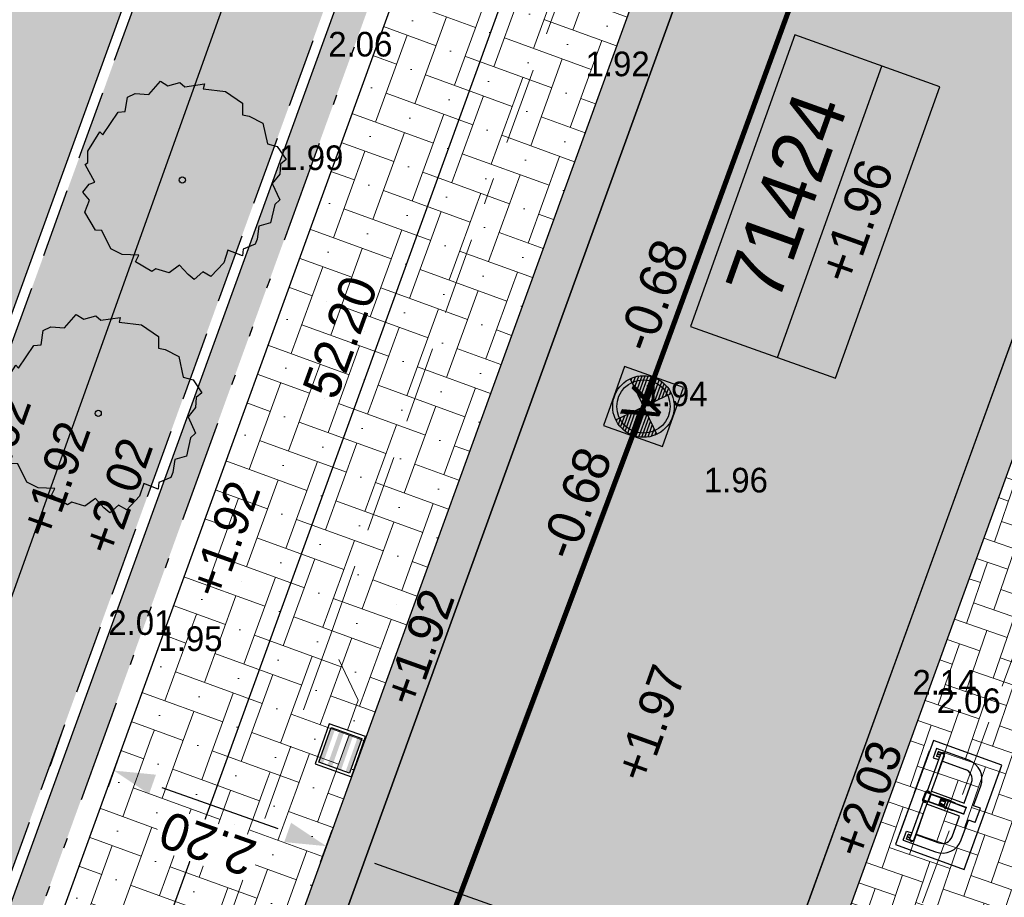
# Model space of a CAD drawing. Header units: metres. Extents: x 134157 to 138734, y 451157 to 455772.
# Tile 361 of 656: x 136502 to 136512, y 453648 to 453656. Entities that reach past the tile are written whole.
import ezdxf
from ezdxf.enums import TextEntityAlignment as Align

# ---------------------------------------------------------------- set-up
doc = ezdxf.new("R2010")
doc.units = ezdxf.units.M
doc.linetypes.add('HIDDEN__G5', pattern=[1.125, 0.75, -0.375])
doc.linetypes.add('TR18X20__G2', pattern=[2.6, 1, -0.4, 0, -0.4, 0, -0.4, 0, -0.4])
doc.layers.add('-DR-alg-hulplijnen kantverharding asflast nieuwe fietsstraat', color=7, linetype='Continuous', true_color=0xff9429, plot=False)
doc.layers.add('-DR-alg-hulplijnen waterbergende groenvakken', color=141, linetype='Continuous', plot=False)
for name, color, linetype in [('-DR-bs-rio-DWA Jutfaseweg', 253, 'Continuous'), ('-DR-bs-rio-inspectieput', 253, 'Continuous'), ('-DR-bs-rio-putnummer @ 0.2', 253, 'Continuous'), ('-DR-bs-rio-txt @ 0.2', 253, 'Continuous'), ('-DR-bs-txt-hoogtemaat', 253, 'Continuous'), ('-DR-nw-gr-solitaire heester', 96, 'Continuous'), ('-DR-nw-inr-parkeerbeugels verplaatsen', 2, 'Continuous'), ('-DR-nw-maatvoering', 3, 'Continuous'), ('-DR-nw-rio-putrand VWA', 2, 'Continuous'), ('-DR-nw-rio-straatkolk parkeervak', 1, 'Continuous'), ('-DR-nw-txt-hoogtemaat', 2, 'Continuous'), ('-DR-nw-vh-band 10x20 ob', 2, 'HIDDEN__G5'), ('-DR-nw-vh-band 18-20x25', 2, 'TR18X20__G2'), ('-DR-nw-vh-kantverharding', 3, 'Continuous')]:
    doc.layers.add(name, color=color, linetype=linetype)
doc.layers.add('-DR-nw-gr-arc-beplanting', color=7, linetype='Continuous', true_color=0xe5f0e7)
doc.layers.add('-DR-nw-gr-arc-gras', color=7, linetype='Continuous', true_color=0xb5d5a4)
for name, color, linetype, lineweight in [('-DR-nw-rio-HWA 125', 170, 'HIDDEN__G5', 13), ('-DR-nw-vh-arc-bss grijs', 252, 'Continuous', 9), ('-DR-nw-vh-arc-tegels 300x300x45', 253, 'Continuous', 9)]:
    doc.layers.add(name, color=color, linetype=linetype, lineweight=lineweight)
for name, color, linetype, lineweight, true_color in [('-DR-nw-vh-arc-asfalt fietsstraat rood', 7, 'Continuous', 9, 0xdfbfc7), ('-DR-nw-vh-arc-sbs df Drainflow', 7, 'Continuous', 9, 0xb9747c), ('-DR-nw-vh-arc-sbs kf bruinrood rabat halfsteens', 7, 'Continuous', 9, 0xb88485)]:
    doc.layers.add(name, color=color, linetype=linetype, lineweight=lineweight, true_color=true_color)
doc.styles.add('CiCom Engineering', font='txt', dxfattribs={"height": 1.8})
doc.styles.add('Drong', font='txt', dxfattribs={"height": 1.8})
doc.dimstyles.new('Drong', dxfattribs={"dimtxt": 1.8, "dimasz": 2.5, "dimexe": 0, "dimexo": 0, "dimgap": 0.9, "dimtad": 1, "dimzin": 0, "dimdsep": 46, "dimtxsty": 'Drong', "dimblk": 'dimblk-wit', "dimcen": 0, "dimse1": 1, "dimse2": 1, "dimclrd": 256, "dimclre": 1, "dimclrt": 7, "dimadec": 0, "dimazin": 0, "dimtfac": 1, "dimtmove": 0, "dimatfit": 3, "dimfxl": 1, "dimtolj": 1, "dimtzin": 0, "dimarcsym": 0})
pattern_1 = [(250, (0, 0), (0.38451382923, 0.17930174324), [0.9, -0.3]), (340, (-0.2052, -0.56382), (0.38451382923, 0.17930174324), [0.9, -0.3]), (250, (0.03835, -0.3332), (0.38451382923, 0.17930174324), [0, -1.2]), (250, (0.0254, -0.80738), (0.38451382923, 0.17930174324), [0, -1.2])]
pattern_2 = [(115.335625, (136419.71802, 453326.2367), (-0.223681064, -0.105903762), [0.06, -0.187485]), (205.335625, (136419.71802, 453326.2367), (0.105903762, -0.223681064), [0.06, -0.187485])]

# ---------------------------------------------------------------- blocks, each defined once
blk = doc.blocks.new('*U628')
at = {"ltscale": 4}
for p, q in [((0, 0), (-0.0035, -0.71)), ((1.08, -0.0053), (0, 0)), ((0.0647, -0.0553), (0.0631, -0.3903)), ((0.0647, -0.0553), (0.1597, -0.0558)), ((0.0857, -0.0984), (0.0858, -0.0804)), ((0.0858, -0.0804), (0.0888, -0.0804)), ((0.0887, -0.0984), (0.0888, -0.0804)), ((0.0888, -0.0804), (0.1328, -0.0806)), ((0.54, -0.0026), (0.11, -0.0005)), ((0.1328, -0.0806), (0.1327, -0.0986)), ((0.1328, -0.0806), (0.1358, -0.0807)), ((0.1357, -0.0987), (0.1358, -0.0807)), ((0.1597, -0.0558), (0.1595, -0.1102)), ((0.54, -0.0026), (0.97, -0.0047)), ((0.9197, -0.0595), (0.9195, -0.1139)), ((1.0147, -0.0599), (0.9197, -0.0595)), ((0.9433, -0.1026), (0.9434, -0.0846)), ((0.9464, -0.0846), (0.9434, -0.0846)), ((0.9464, -0.0846), (0.9463, -0.1026)), ((0.9904, -0.0848), (0.9464, -0.0846)), ((0.9903, -0.1028), (0.9904, -0.0848)), ((0.9934, -0.0848), (0.9904, -0.0848)), ((0.9933, -0.1028), (0.9934, -0.0848)), ((1.0131, -0.3949), (1.0147, -0.0599)), ((1.0765, -0.7152), (1.08, -0.0053)), ((0.0791, -0.1307), (0.079, -0.1364)), ((0.079, -0.1364), (0.0855, -0.1364)), ((0.0791, -0.1244), (0.0791, -0.1307)), ((0.0856, -0.1244), (0.0791, -0.1244)), ((0.0855, -0.1454), (0.0857, -0.0984)), ((0.0855, -0.1454), (0.0885, -0.1454)), ((0.0857, -0.0984), (0.0887, -0.0984)), ((0.0887, -0.0984), (0.0885, -0.1454)), ((0.0885, -0.1364), (0.0901, -0.1364)), ((0.0885, -0.1454), (0.0951, -0.1455)), ((0.0903, -0.1244), (0.0886, -0.1244)), ((0.0894, -0.1304), (0.0894, -0.1308)), ((0.1116, -0.1524), (0.4993, -0.1543)), ((0.4846, -0.1118), (0.1118, -0.11)), ((0.1327, -0.0986), (0.1327, -0.11)), ((0.1327, -0.0986), (0.1357, -0.0987)), ((0.1357, -0.11), (0.1357, -0.0987)), ((0.1593, -0.1526), (0.1581, -0.3908)), ((0.4701, -0.4923), (0.4718, -0.1542)), ((0.4834, -0.1176), (0.4834, -0.126)), ((0.4834, -0.126), (0.4834, -0.1331)), ((0.4954, -0.1261), (0.4954, -0.1176)), ((0.4954, -0.1331), (0.4954, -0.1261)), ((0.498, -0.4062), (0.4992, -0.1598)), ((0.4992, -0.1598), (0.4995, -0.1128)), ((0.5022, -0.1598), (0.4992, -0.1598)), ((0.501, -0.4062), (0.5022, -0.1598)), ((0.5022, -0.1601), (0.5762, -0.1605)), ((0.5715, -0.0993), (0.5075, -0.099)), ((0.5075, -0.111), (0.5715, -0.1113)), ((0.575, -0.4066), (0.5762, -0.1602)), ((0.5792, -0.1602), (0.5762, -0.1602)), ((0.578, -0.4066), (0.5792, -0.1602)), ((0.5792, -0.1602), (0.5795, -0.1132)), ((0.5793, -0.1547), (0.9672, -0.1566)), ((0.5834, -0.1181), (0.5834, -0.1265)), ((0.5834, -0.1265), (0.5834, -0.1335)), ((0.9674, -0.1142), (0.5943, -0.1124)), ((0.5954, -0.1266), (0.5954, -0.1181)), ((0.5954, -0.1336), (0.5954, -0.1266)), ((0.6068, -0.1548), (0.6051, -0.493)), ((0.9193, -0.1563), (0.9181, -0.3945)), ((0.9433, -0.1139), (0.9433, -0.1026)), ((0.9463, -0.1026), (0.9433, -0.1026)), ((0.9463, -0.1026), (0.9463, -0.1139)), ((0.9901, -0.1498), (0.9835, -0.1498)), ((0.9885, -0.1288), (0.9902, -0.1288)), ((0.9901, -0.1408), (0.9886, -0.1408)), ((0.9894, -0.1348), (0.9894, -0.1352)), ((0.9903, -0.1028), (0.9901, -0.1498)), ((0.9931, -0.1498), (0.9901, -0.1498)), ((0.9933, -0.1028), (0.9903, -0.1028)), ((0.9931, -0.1498), (0.9933, -0.1028)), ((0.9996, -0.1409), (0.9931, -0.1408)), ((0.9932, -0.1288), (0.9997, -0.1289)), ((0.9997, -0.1352), (0.9996, -0.1409)), ((0.9997, -0.1289), (0.9997, -0.1352)), ((0.5015, -0.3303), (0.5018, -0.2632)), ((0.5757, -0.2635), (0.5018, -0.2632)), ((0.5115, -0.3158), (0.5117, -0.2693)), ((0.5117, -0.2693), (0.5225, -0.2695)), ((0.5121, -0.2658), (0.5654, -0.2661)), ((0.5227, -0.2705), (0.5141, -0.3159)), ((0.5185, -0.3159), (0.5272, -0.2697)), ((0.5272, -0.2697), (0.5502, -0.2698)), ((0.5502, -0.2698), (0.5584, -0.3161)), ((0.5628, -0.3161), (0.5547, -0.2707)), ((0.5549, -0.2697), (0.5657, -0.2695)), ((0.5654, -0.3161), (0.5657, -0.2695)), ((0.5753, -0.3307), (0.5757, -0.2635)), ((0.4919, -0.3303), (0.4918, -0.3423)), ((0.4918, -0.3423), (0.4983, -0.3423)), ((0.4984, -0.3303), (0.4919, -0.3303)), ((0.5012, -0.3794), (0.5027, -0.3795)), ((0.5013, -0.3423), (0.5028, -0.3423)), ((0.5013, -0.3532), (0.5014, -0.3423)), ((0.5013, -0.3532), (0.5028, -0.3525)), ((0.5013, -0.3532), (0.5028, -0.3532)), ((0.5029, -0.3303), (0.5014, -0.3303)), ((0.502, -0.5233), (0.5029, -0.3396)), ((0.5029, -0.3251), (0.503, -0.3187)), ((0.5029, -0.3251), (0.5059, -0.3251)), ((0.5029, -0.3396), (0.5029, -0.3251)), ((0.506, -0.3187), (0.503, -0.3187)), ((0.5058, -0.3419), (0.5049, -0.5256)), ((0.5058, -0.3419), (0.5708, -0.3422)), ((0.5059, -0.3251), (0.506, -0.3187)), ((0.5059, -0.3251), (0.5059, -0.3396)), ((0.5061, -0.3303), (0.5059, -0.3303)), ((0.5059, -0.3396), (0.5709, -0.3399)), ((0.5061, -0.3396), (0.5062, -0.3165)), ((0.5707, -0.3161), (0.5062, -0.3158)), ((0.5062, -0.3158), (0.5062, -0.3165)), ((0.5062, -0.3165), (0.5707, -0.3168)), ((0.5699, -0.5259), (0.5708, -0.3422)), ((0.5706, -0.3399), (0.5707, -0.3168)), ((0.5709, -0.3306), (0.5706, -0.3306)), ((0.5707, -0.3168), (0.5707, -0.3161)), ((0.571, -0.3191), (0.5709, -0.3254)), ((0.5709, -0.3254), (0.5739, -0.3254)), ((0.5709, -0.3399), (0.5709, -0.3254)), ((0.574, -0.3191), (0.571, -0.3191)), ((0.5739, -0.3399), (0.573, -0.5237)), ((0.5737, -0.3798), (0.5752, -0.3798)), ((0.5738, -0.3427), (0.5753, -0.3427)), ((0.5738, -0.3529), (0.5752, -0.3535)), ((0.5738, -0.3535), (0.5752, -0.3535)), ((0.5739, -0.3254), (0.574, -0.3191)), ((0.5739, -0.3399), (0.5739, -0.3254)), ((0.5754, -0.3307), (0.5739, -0.3307)), ((0.5752, -0.3535), (0.5753, -0.3427)), ((0.5783, -0.3427), (0.5848, -0.3427)), ((0.5849, -0.3307), (0.5784, -0.3307)), ((0.5849, -0.3307), (0.5848, -0.3427)), ((0.498, -0.4062), (0.501, -0.4062)), ((0.498, -0.4095), (0.498, -0.4062)), ((0.498, -0.4095), (0.501, -0.4095)), ((0.501, -0.4095), (0.501, -0.4062)), ((0.575, -0.4066), (0.578, -0.4066)), ((0.575, -0.4099), (0.575, -0.4066)), ((0.575, -0.4099), (0.578, -0.4099)), ((0.578, -0.4099), (0.578, -0.4066)), ((0.2576, -0.4913), (0.4701, -0.4923)), ((0.5049, -0.5256), (0.5699, -0.5259)), ((0.6051, -0.493), (0.8176, -0.494)), ((0.2571, -0.5863), (0.4621, -0.5873)), ((0.4618, -0.6573), (0.4621, -0.5873)), ((0.4618, -0.6573), (0.6118, -0.658)), ((0.6118, -0.658), (0.6121, -0.588)), ((0.6121, -0.588), (0.8171, -0.589)), ((-0.0035, -0.71), (1.0765, -0.7152))]:
    blk.add_line(p, q, dxfattribs=at)
at = {"ltscale": 4, "flags": 128}
for points in [[(0.0894, -0.1308), (0.0894, -0.1308), (0.0896, -0.1281), (0.0901, -0.1254), (0.091, -0.1227), (0.0923, -0.1203), (0.0938, -0.118), (0.0956, -0.1159), (0.0977, -0.1141), (0.1001, -0.1125), (0.1025, -0.1113), (0.1052, -0.1104), (0.1079, -0.11), (0.1118, -0.11)], [(0.0905, -0.1237), (0.0904, -0.1241), (0.0901, -0.1251), (0.0897, -0.1267), (0.0894, -0.1288), (0.0894, -0.1304)], [(0.0894, -0.1308), (0.0894, -0.1308), (0.0895, -0.1336), (0.0901, -0.1363), (0.0909, -0.139), (0.0922, -0.1415), (0.0937, -0.1438), (0.0955, -0.1459), (0.0976, -0.1477), (0.0999, -0.1493), (0.1024, -0.1505), (0.105, -0.1514), (0.1077, -0.152), (0.1116, -0.1524)], [(0.0903, -0.1244), (0.0904, -0.124), (0.0905, -0.1237)], [(0.5075, -0.099), (0.506, -0.099), (0.5032, -0.0993), (0.5005, -0.0998), (0.4979, -0.1005), (0.4954, -0.1015), (0.493, -0.1027), (0.4908, -0.1041), (0.4889, -0.1057), (0.4872, -0.1075), (0.4858, -0.1095), (0.4847, -0.1116), (0.4839, -0.1137), (0.4835, -0.1159), (0.4834, -0.1176)], [(0.4954, -0.1331), (0.4953, -0.1339), (0.4949, -0.1353), (0.4942, -0.1366), (0.4932, -0.1377), (0.4919, -0.1385), (0.4905, -0.139), (0.489, -0.1391), (0.4875, -0.1388), (0.4861, -0.1381), (0.485, -0.1372), (0.4841, -0.1359), (0.4835, -0.1345), (0.4834, -0.1331), (0.4834, -0.1331)], [(0.4954, -0.1176), (0.4954, -0.1173), (0.4956, -0.1166), (0.496, -0.1158), (0.4966, -0.115), (0.4975, -0.1141), (0.4986, -0.1133), (0.4999, -0.1126), (0.5015, -0.1119), (0.5032, -0.1114), (0.5051, -0.1111), (0.5069, -0.111), (0.5075, -0.111)], [(0.5954, -0.1181), (0.5954, -0.1167), (0.595, -0.1145), (0.5944, -0.1124), (0.5934, -0.1104), (0.5922, -0.1085), (0.5907, -0.1068), (0.5889, -0.1051), (0.5869, -0.1037), (0.5847, -0.1024), (0.5823, -0.1013), (0.5797, -0.1004), (0.5771, -0.0998), (0.5744, -0.0994), (0.5715, -0.0993)], [(0.5715, -0.1113), (0.5724, -0.1113), (0.5743, -0.1115), (0.5761, -0.1119), (0.5778, -0.1124), (0.5793, -0.1131), (0.5806, -0.1139), (0.5816, -0.1147), (0.5824, -0.1155), (0.583, -0.1164), (0.5833, -0.1171), (0.5834, -0.1178), (0.5834, -0.1181)], [(0.9894, -0.1352), (0.9894, -0.1352), (0.9892, -0.138), (0.9886, -0.1407), (0.9877, -0.1433), (0.9865, -0.1458), (0.9849, -0.1481), (0.9831, -0.1502), (0.981, -0.152), (0.9787, -0.1535), (0.9762, -0.1548), (0.9735, -0.1556), (0.9708, -0.1562), (0.9672, -0.1566)], [(0.9894, -0.1352), (0.9894, -0.1352), (0.9892, -0.1325), (0.9887, -0.1297), (0.9878, -0.1271), (0.9866, -0.1246), (0.985, -0.1223), (0.9832, -0.1202), (0.9811, -0.1184), (0.9788, -0.1168), (0.9764, -0.1156), (0.9737, -0.1147), (0.971, -0.1143), (0.9674, -0.1142)], [(0.5018, -0.2632), (0.5033, -0.2646), (0.5048, -0.2657), (0.5062, -0.2667), (0.5076, -0.2674), (0.5088, -0.2679)], [(0.5121, -0.2658), (0.5102, -0.2657), (0.5083, -0.2654), (0.5062, -0.2648), (0.504, -0.2641), (0.5018, -0.2632)], [(0.5088, -0.2679), (0.51, -0.2683), (0.5109, -0.2688), (0.5117, -0.2693)], [(0.5225, -0.2695), (0.5226, -0.2696), (0.5227, -0.2697), (0.5227, -0.2699), (0.5227, -0.2702), (0.5227, -0.2705)], [(0.5547, -0.2707), (0.5547, -0.2704), (0.5547, -0.2702), (0.5547, -0.27), (0.5547, -0.2698), (0.5548, -0.2697), (0.5549, -0.2697)], [(0.5757, -0.2635), (0.5734, -0.2644), (0.5713, -0.2652), (0.5692, -0.2657), (0.5672, -0.266), (0.5654, -0.2661)], [(0.5657, -0.2695), (0.5665, -0.269), (0.5674, -0.2686), (0.5686, -0.2682)], [(0.5686, -0.2682), (0.5698, -0.2677), (0.5712, -0.267), (0.5726, -0.2661), (0.5741, -0.2649), (0.5757, -0.2635)], [(0.5028, -0.3518), (0.5026, -0.3519), (0.5013, -0.3532)], [(0.5029, -0.3396), (0.5029, -0.34), (0.5031, -0.3404), (0.5034, -0.3408), (0.5037, -0.3412), (0.5042, -0.3415), (0.5047, -0.3417), (0.5053, -0.3418), (0.5058, -0.3419)], [(0.5708, -0.3422), (0.5714, -0.3421), (0.572, -0.342), (0.5725, -0.3418), (0.573, -0.3415), (0.5733, -0.3412), (0.5736, -0.3408), (0.5738, -0.3404), (0.5739, -0.3399)], [(0.5752, -0.3535), (0.574, -0.3523), (0.5738, -0.3521)], [(0.5049, -0.5256), (0.5044, -0.5256), (0.5038, -0.5254), (0.5033, -0.5252), (0.5028, -0.5249), (0.5025, -0.5246), (0.5022, -0.5242), (0.502, -0.5238), (0.502, -0.5233)], [(0.573, -0.5237), (0.5729, -0.5241), (0.5727, -0.5245), (0.5724, -0.5249), (0.5721, -0.5253), (0.5716, -0.5256), (0.5711, -0.5258), (0.5705, -0.5259), (0.5699, -0.5259)]]:
    blk.add_lwpolyline(points, dxfattribs=at)
at = {"ltscale": 4}
for centre in [(0.1107, -0.0955), (0.9683, -0.0997)]:
    blk.add_circle(centre, 0.00492, dxfattribs=at)
for centre, radius, start, end in [((0.5894, -0.1336), 0.006, 179.72111, 359.72111), ((0.2581, -0.3913), 0.195, 179.72111, 269.72111), ((0.2581, -0.3913), 0.1, 179.72111, 269.72111), ((0.8181, -0.394), 0.195, 269.72111, 359.72111), ((0.8181, -0.394), 0.1, 269.72111, 359.72111)]:
    blk.add_arc(centre, radius, start, end, dxfattribs=at)
blk = doc.blocks.new('*X91')
at = {"color": 0, "ltscale": 0.5}
for p, q in [((125588, 427540), (125664, 427548)), ((126823, 427486), (127222, 427531)), ((126907, 427591), (127153, 427619)), ((126991, 427696), (127068, 427705)), ((125418, 427137), (126085, 427212)), ((125441, 427236), (125980, 427296)), ((125476, 427335), (125875, 427380)), ((125523, 427437), (125770, 427464)), ((126571, 427170), (127356, 427258)), ((126655, 427276), (127322, 427350)), ((126739, 427381), (127278, 427441)), ((125402, 426944), (126296, 427044)), ((125405, 427040), (126190, 427128)), ((125408, 426849), (126401, 426960)), ((126403, 426960), (127396, 427071)), ((126487, 427065), (127380, 427165)), ((126506, 426876), (127402, 426976)), ((125423, 426755), (126319, 426855)), ((125447, 426661), (126234, 426749)), ((125481, 426569), (126150, 426644)), ((126611, 426791), (127399, 426879)), ((126717, 426707), (127386, 426782)), ((126822, 426623), (127363, 426684)), ((126927, 426539), (127329, 426584)), ((125525, 426478), (126066, 426539)), ((125580, 426389), (125982, 426434)), ((125649, 426301), (125898, 426328)), ((127032, 426455), (127281, 426483)), ((127138, 426371), (127217, 426380)), ((125734, 426214), (125814, 426223))]:
    blk.add_line(p, q, dxfattribs=at)
blk = doc.blocks.new('Inspectieput')
at = {"color": 0, "ltscale": 0.5}
for p, q in [((-0.354, 0.353), (0.353, -0.354)), ((0.353, 0.353), (-0.354, -0.354))]:
    blk.add_line(p, q, dxfattribs=at)
blk.add_circle((0, 0), 0.5, dxfattribs=at)
at = {"color": 0, "ltscale": 0.5, "xscale": 0.0005, "yscale": 0.0005, "zscale": 0.0005, "rotation": 353.5734378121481}
blk.add_blockref('*X91', (-86.699, -205.064), dxfattribs=at)
blk = doc.blocks.new('*U114')
at = {"style": 'Drong'}
blk.add_attdef('BOBL', text='', height=1.8, rotation=359.5236, dxfattribs=at).set_placement((-150.257, 1.249), align=Align.BOTTOM_LEFT)
blk.add_attdef('MATERIAAL', text='', height=1.8, rotation=359.5236, dxfattribs=at).set_placement((0, 0), align=Align.BOTTOM_CENTER)
blk.add_attdef('BOBR', text='', height=1.8, rotation=359.5236, dxfattribs=at).set_placement((150.262, -1.249), align=Align.BOTTOM_RIGHT)
blk = doc.blocks.new('*U115')
at = {"style": 'Drong'}
blk.add_attdef('BOBL', text='', height=1.8, rotation=359.0729, dxfattribs=at).set_placement((-96.859, 1.567), align=Align.BOTTOM_LEFT)
blk.add_attdef('MATERIAAL', text='', height=1.8, rotation=359.0729, dxfattribs=at).set_placement((0, 0), align=Align.BOTTOM_CENTER)
blk.add_attdef('BOBR', text='', height=1.8, rotation=359.0729, dxfattribs=at).set_placement((96.504, -1.562), align=Align.BOTTOM_RIGHT)
blk = doc.blocks.new('*U659')
h = blk.add_hatch(color=256)
h.dxf.hatch_style = 1
h.paths.add_polyline_path([(-0.1585, 0.4663), (-0.1983, 0.4803), (-0.3177, 0.142), (-0.2779, 0.128)])
h.paths.add_polyline_path([(-0.0701, 0.435), (-0.1143, 0.4506), (-0.2337, 0.1124), (-0.1895, 0.0968)])
h.paths.add_polyline_path([(0.0183, 0.4038), (-0.0259, 0.4194), (-0.1453, 0.0812), (-0.1011, 0.0655)])
h.paths.add_polyline_path([(0.1023, 0.3742), (0.0625, 0.3882), (-0.0569, 0.0499), (-0.0172, 0.0359)])
for points in [[(0, 0), (0.1382, 0.3913), (-0.2154, 0.5162), (-0.3536, 0.1249)], [(-0.0172, 0.0359), (-0.3177, 0.142), (-0.1983, 0.4803), (0.1023, 0.3742)]]:
    blk.add_lwpolyline(points, close=True)
blk = doc.blocks.new('dimblk-wit')
at = {"color": 7}
blk.add_line((0, -0.3333), (0, 0.3333), dxfattribs=at)
blk.add_solid([(0, 0), (-0.8, 0.2), (-0.8, -0.2)], dxfattribs=at)
blk = doc.blocks.new('*D705')
at = {"layer": '-DR-nw-maatvoering', "lineweight": -2, "transparency": 16777216}
blk.add_line((136513.1994, 453673.3109), (136495.7356, 453625.1813), dxfattribs=at)
at = {"layer": 'Defpoints', "color": 0, "transparency": 16777216}
for p in [(136513.37, 453673.7809), (136495.5651, 453624.7113), (136495.5651, 453624.7113)]:
    blk.add_point(p, dxfattribs=at)
at = {"layer": '-DR-nw-maatvoering', "lineweight": -2, "transparency": 16777216, "xscale": 0.5, "yscale": 0.5, "zscale": 0.5}
for p, rotation in [((136513.37, 453673.7809), 70.05673076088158), ((136495.5651, 453624.7113), 250.0567307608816)]:
    blk.add_blockref('dimblk-wit', p, dxfattribs=dict(at, rotation=rotation))
at = {"layer": '-DR-nw-maatvoering', "color": 7, "transparency": 16777216, "insert": (136505.4863, 453653.12), "char_height": 0.36, "attachment_point": 5, "rotation": 70.05673, "style": 'Drong'}
blk.add_mtext('\\A1;52.20', dxfattribs=at)
blk = doc.blocks.new('*D757')
at = {"layer": '-DR-nw-maatvoering', "lineweight": -2, "transparency": 16777216}
blk.add_line((136502.2448, 453649.2657), (136501.5394, 453649.5165), dxfattribs=at)
at = {"layer": 'Defpoints', "color": 0, "transparency": 16777216}
for p in [(136501.2843, 453650.2915), (136501.0683, 453649.6841), (136502.8626, 453649.5107)]:
    blk.add_point(p, dxfattribs=at)
at = {"layer": '-DR-nw-maatvoering', "lineweight": -2, "transparency": 16777216, "xscale": 0.5, "yscale": 0.5, "zscale": 0.5}
for p, rotation in [((136501.0683, 453649.6841), 160.4268500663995), ((136502.7159, 453649.0982), 340.4268500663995)]:
    blk.add_blockref('dimblk-wit', p, dxfattribs=dict(at, rotation=rotation))
at = {"layer": '-DR-nw-maatvoering', "color": 7, "transparency": 16777216, "insert": (136501.7709, 453649.0502), "char_height": 0.36, "attachment_point": 5, "rotation": 160.42685, "style": 'Drong'}
blk.add_mtext('\\A1;1.75', dxfattribs=at)
blk = doc.blocks.new('*D759')
at = {"layer": '-DR-nw-maatvoering', "lineweight": -2, "transparency": 16777216}
blk.add_line((136504.8803, 453648.3282), (136503.7519, 453648.7294), dxfattribs=at)
at = {"layer": 'Defpoints', "color": 0, "transparency": 16777216}
for p in [(136503.4111, 453649.2633), (136503.2808, 453648.8969), (136505.3514, 453648.1607)]:
    blk.add_point(p, dxfattribs=at)
at = {"layer": '-DR-nw-maatvoering', "lineweight": -2, "transparency": 16777216, "xscale": 0.5, "yscale": 0.5, "zscale": 0.5}
for p, rotation in [((136503.2808, 453648.8969), 160.4268500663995), ((136505.3514, 453648.1607), 340.4268500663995)]:
    blk.add_blockref('dimblk-wit', p, dxfattribs=dict(at, rotation=rotation))
at = {"layer": '-DR-nw-maatvoering', "color": 7, "transparency": 16777216, "insert": (136504.1942, 453648.1861), "char_height": 0.36, "attachment_point": 5, "rotation": 160.42685, "style": 'Drong', "bg_fill": 3, "box_fill_scale": 1.1, "bg_fill_color": 256, "bg_fill_true_color": 13158600, "bg_fill_transparency": 0}
blk.add_mtext('\\A1;2.20', dxfattribs=at)
blk = doc.blocks.new('*D755')
at = {"layer": '-DR-nw-maatvoering', "lineweight": -2, "transparency": 16777216}
blk.add_line((136509.5913, 453646.653), (136505.8224, 453647.993), dxfattribs=at)
at = {"layer": 'Defpoints', "color": 0, "transparency": 16777216}
for p in [(136505.3513, 453648.1605), (136505.3513, 453648.1605), (136510.0624, 453646.4855)]:
    blk.add_point(p, dxfattribs=at)
at = {"layer": '-DR-nw-maatvoering', "lineweight": -2, "transparency": 16777216, "xscale": 0.5, "yscale": 0.5, "zscale": 0.5}
for p, rotation in [((136505.3513, 453648.1605), 160.4268500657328), ((136510.0624, 453646.4855), 340.4268500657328)]:
    blk.add_blockref('dimblk-wit', p, dxfattribs=dict(at, rotation=rotation))
at = {"layer": '-DR-nw-maatvoering', "color": 7, "transparency": 16777216, "insert": (136507.585, 453646.9803), "char_height": 0.36, "attachment_point": 5, "rotation": 160.42685, "style": 'Drong'}
blk.add_mtext('\\A1;5.00', dxfattribs=at)
blk = doc.blocks.new('Solitaire heester')
blk.add_lwpolyline([(-1.738, -4.391), (-2.166, -3.928), (-2.484, -4.007), (-2.465, -3.244), (-3.109, -3.265), (-3.941, -2.905), (-3.868, -2.452), (-4.36, -2.18), (-4.239, -1.823), (-3.951, -1.284), (-4.466, -0.924), (-4.503, -0.249), (-4.693, -0.105), (-4.523, 0.792), (-4.166, 0.751), (-4.409, 1.522), (-4.335, 2.134), (-3.641, 2.854), (-3.727, 3.148), (-3.089, 3.94), (-2.461, 3.914), (-2.205, 4.358), (-1.729, 4.197), (-1.539, 3.974), (-0.893, 4.711), (-0.766, 4.615), (-0.249, 4.811), (0.839, 4.577), (0.75, 4.394), (2.044, 4.064), (2.202, 3.745), (2.886, 3.886), (3.186, 3.598), (3.367, 2.954), (4.16, 2.633), (4.071, 2.213), (4.434, 1.719), (4.306, 1.417), (4.764, 0.573), (4.517, 0.55), (4.767, -0.515), (4.517, -1.491), (3.976, -1.68), (4.023, -2.014), (3.933, -2.752), (3.056, -3.305), (3.102, -3.798), (2.655, -4.416), (2.346, -4.232), (1.877, -4.365), (1.329, -4.18), (0.699, -4.79), (0.406, -4.637), (-0.508, -4.753), (-0.848, -4.267), (-1.476, -4.4), (-1.738, -4.391)])
blk.add_circle((0, 0), 0.15)
blk = doc.blocks.new('*U2049')
at = {"color": 0}
blk.add_lwpolyline([(-0.2762, -0.3315), (0.3313, -0.2762), (0.276, 0.3313), (-0.3315, 0.2759)], close=True, dxfattribs=at)
at = {"color": 0, "ltscale": 0.5}
blk.add_circle((-0.0002, -0.0002), 0.2599, dxfattribs=at)
at = {"style": 'Drong'}
blk.add_text('V', height=0.36, dxfattribs=at).set_placement((0, 0), align=Align.MIDDLE_CENTER)
blk = doc.blocks.new('*U2240')
at = {"color": 0}
blk.add_lwpolyline([(-7.54, 0), (7.54, 0), (7.54, 7.5), (-7.54, 7.5)], close=True, dxfattribs=at)
blk.add_lwpolyline([(-7.54, 3), (7.54, 3)], dxfattribs=at)
at = {"style": 'CiCom Engineering'}
for tag, height, p in [('PUTNUMMER', 2.75, (0, 3.869)), ('MAAIVELD', 1.8, (0, 0.751))]:
    blk.add_attdef(tag, text='', height=height, dxfattribs=at).set_placement(p, align=Align.CENTER)

msp = doc.modelspace()

# ---------------------------------------------------------------- hatches: boundary and pattern name
at = {"layer": '-DR-nw-gr-arc-beplanting'}
h = msp.add_hatch(color=256, dxfattribs=at)
h.dxf.hatch_style = 1
h.paths.add_polyline_path([(136498.4533, 453642.4925), (136500.0983, 453641.8956), (136507.6357, 453662.6683), (136505.9882, 453663.2585)])
at = {"layer": '-DR-nw-gr-arc-gras', "transparency": 33554687}
h = msp.add_hatch(dxfattribs=at)
h.set_pattern_fill('AGR-BOLLEN', color=256, scale=0.1, pattern_type=2)
h.set_pattern_definition(pattern_2)
edge = h.paths.add_edge_path()
edge.add_arc((-7000776.8095, 3043164.5676), 7592527.9974, 340.05675056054, 340.05722562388)
edge.add_line((136455.7816, 453494.2543), (136455.1236, 453494.4934))
edge.add_arc((380495.2224, 364992.5484), 259592.3036, 160.066656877, 160.080445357)
edge.add_line((136433.8323, 453435.7615), (136433.8135, 453435.7683))
edge.add_line((136433.8135, 453435.7683), (136432.1795, 453431.2551))
edge.add_line((136432.1795, 453431.2551), (136432.1983, 453431.2483))
edge.add_line((136432.1983, 453431.2483), (136431.6776, 453429.8696))
edge.add_line((136431.6776, 453429.8696), (136432.3364, 453429.6312))
edge.add_line((136432.3364, 453429.6312), (136434.3093, 453435.0766))
h = msp.add_hatch(dxfattribs=at)
h.set_pattern_fill('AGR-BOLLEN', color=256, scale=0.1, pattern_type=2)
h.set_pattern_definition(pattern_2)
edge = h.paths.add_edge_path()
edge.add_line((136644.2753, 454017.4218), (136643.9351, 454016.4815))
edge.add_line((136643.9351, 454016.4815), (136643.8839, 454016.3403))
edge.add_line((136643.8839, 454016.3403), (136644.5422, 454016.1017))
edge.add_arc((1711333.9831, -116117.4265), 1674723.5818, 160.0956720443, 160.0966573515, ccw=False)
edge.add_line((136654.3469, 454043.1813), (136653.6889, 454043.4199))
edge.add_line((136653.6889, 454043.4199), (136653.6378, 454043.279))
edge.add_line((136653.6378, 454043.279), (136653.2975, 454042.3387))
edge.add_line((136653.2975, 454042.3387), (136644.2753, 454017.4218))
at = {"layer": '-DR-nw-vh-arc-asfalt fietsstraat rood', "transparency": 33554687}
h = msp.add_hatch(color=256, dxfattribs=at)
h.dxf.hatch_style = 1
edge = h.paths.add_edge_path()
edge.add_arc((137987.7467, 453337.2025), 1495.4, 160.0946501, 161.034726)
edge.add_arc((135150.5996, 454312.1876), 1504.6, 340.0567308, 341.034726, ccw=False)
edge.add_line((136564.9699, 453798.9843), (136431.2486, 453430.448))
edge.add_line((136431.2486, 453430.448), (136427.2999, 453431.8791))
edge.add_line((136427.2999, 453431.8791), (136429.6487, 453438.3572))
edge.add_line((136429.6487, 453438.3572), (136561.0218, 453800.4169))
edge.add_arc((135150.5996, 454312.1876), 1500.4, 340.0567308, 341.034726)
edge.add_line((136569.5514, 453824.5651), (136577.7383, 453847.7674))
edge.add_line((136577.7383, 453847.7674), (136586.3288, 453871.4915))
edge.add_line((136586.3288, 453871.4915), (136590.2291, 453869.9266))
edge.add_line((136590.2291, 453869.9266), (136581.6874, 453846.3374))
at = {"layer": '-DR-nw-vh-arc-bss grijs'}
h = msp.add_hatch(dxfattribs=at)
h.set_pattern_fill('AVH-BSS_KEIFORMAAT_ELLEBOOG', color=256, scale=2, angle=161, pattern_type=2)
h.set_pattern_definition([(161, (0, 0), (-0.26692821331, -0.13018958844), [0.63, -0.21]), (71, (-0.13674, -0.39712), (-0.26692821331, -0.13018958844), [0.63, -0.21])])
h.paths.add_polyline_path([(136518.114, 453659.2325), (136516.2729, 453663.6043), (136507.9742, 453640.7333), (136511.978, 453642.4482)])
at = {"layer": '-DR-nw-vh-arc-sbs df Drainflow'}
h = msp.add_hatch(dxfattribs=at)
h.set_pattern_fill('AVH-SBS_KEIFORMAAT_ELLEBOOG_01', color=256, scale=3, angle=250, pattern_type=2)
h.set_pattern_definition(pattern_1)
h.paths.add_polyline_path([(136510.504, 453662.3642), (136508.4359, 453663.1146), (136507.9958, 453661.9016), (136503.4211, 453649.294), (136505.4907, 453648.5479)])
h = msp.add_hatch(dxfattribs=at)
h.set_pattern_fill('AVH-SBS_KEIFORMAAT_ELLEBOOG_01', color=256, scale=3, angle=250, pattern_type=2)
h.set_pattern_definition(pattern_1)
h.paths.add_polyline_path([(136494.7274, 453625.3344, 0.414214), (136494.9071, 453624.9501), (136496.2231, 453624.4725, -0.414214), (136496.5226, 453623.832), (136505.4907, 453648.5479), (136503.4211, 453649.294)])
at = {"layer": '-DR-nw-vh-arc-sbs kf bruinrood rabat halfsteens', "transparency": 33554687}
h = msp.add_hatch(color=256, dxfattribs=at)
h.dxf.hatch_style = 1
edge = h.paths.add_edge_path()
edge.add_line((136459.8252, 453521.5225), (136459.4492, 453521.659))
edge.add_line((136459.4492, 453521.659), (136466.3562, 453540.6946))
edge.add_line((136466.3562, 453540.6946), (136466.8679, 453542.1046))
edge.add_line((136466.8679, 453542.1046), (136467.0384, 453542.5747))
edge.add_line((136467.0384, 453542.5747), (136467.2089, 453543.0447))
edge.add_line((136467.2089, 453543.0447), (136467.3795, 453543.5147))
edge.add_line((136467.3795, 453543.5147), (136467.55, 453543.9847))
edge.add_line((136467.55, 453543.9847), (136467.7206, 453544.4547))
edge.add_line((136467.7206, 453544.4547), (136467.8911, 453544.9247))
edge.add_line((136467.8911, 453544.9247), (136468.0617, 453545.3948))
edge.add_line((136468.0617, 453545.3948), (136468.2322, 453545.8648))
edge.add_line((136468.2322, 453545.8648), (136468.4028, 453546.3348))
edge.add_line((136468.4028, 453546.3348), (136468.5733, 453546.8048))
edge.add_line((136468.5733, 453546.8048), (136468.7439, 453547.2748))
edge.add_line((136468.7439, 453547.2748), (136468.9144, 453547.7448))
edge.add_line((136468.9144, 453547.7448), (136469.0849, 453548.2148))
edge.add_line((136469.0849, 453548.2148), (136469.2555, 453548.6849))
edge.add_line((136469.2555, 453548.6849), (136496.5226, 453623.832))
edge.add_line((136496.5226, 453623.832), (136532.644, 453723.3812))
edge.add_line((136532.644, 453723.3812), (136552.5129, 453778.1395))
edge.add_line((136552.5129, 453778.1395), (136560.6458, 453800.5533))
edge.add_arc((135150.5996, 454312.1876), 1500, 340.0567308, 341.034726)
edge.add_arc((137987.7467, 453337.2025), 1500, 160.0946501, 161.034726, ccw=False)
edge.add_line((136577.3622, 453847.9036), (136585.9525, 453871.6277))
edge.add_line((136585.9525, 453871.6277), (136586.3288, 453871.4915))
edge.add_line((136586.3288, 453871.4915), (136577.7383, 453847.7674))
edge.add_arc((137987.7467, 453337.2025), 1499.6, 160.0946501, 161.034726)
edge.add_arc((135150.5996, 454312.1876), 1500.4, 340.0567308, 341.034726, ccw=False)
edge.add_line((136561.0218, 453800.4169), (136552.8947, 453778.0188))
edge.add_line((136552.8947, 453778.0188), (136533.0499, 453723.3273))
edge.add_line((136533.0499, 453723.3273), (136496.9029, 453623.7074))
edge.add_line((136496.9029, 453623.7074), (136469.6315, 453548.5484))
edge.add_line((136469.6315, 453548.5484), (136459.8252, 453521.5225))
h = msp.add_hatch(color=256, dxfattribs=at)
h.dxf.hatch_style = 1
edge = h.paths.add_edge_path()
edge.add_line((136451.1498, 453484.1273), (136451.1475, 453484.1281))
edge.add_line((136451.1475, 453484.1281), (136450.7738, 453484.2637))
edge.add_line((136450.7738, 453484.2637), (136463.7733, 453520.09))
edge.add_line((136463.7733, 453520.09), (136507.5229, 453640.6623))
edge.add_line((136507.5229, 453640.6623), (136515.9321, 453663.8378))
edge.add_line((136515.9321, 453663.8378), (136555.6336, 453773.2537))
edge.add_line((136555.6336, 453773.2537), (136564.9699, 453798.9843))
edge.add_arc((135150.5996, 454312.1876), 1504.6, 340.0567308, 341.034726)
edge.add_arc((137987.7467, 453337.2025), 1495.4, 160.0946501, 161.034726, ccw=False)
edge.add_line((136581.6874, 453846.3374), (136590.2291, 453869.9266))
edge.add_line((136590.2291, 453869.9266), (136590.6052, 453869.7904))
edge.add_line((136590.6052, 453869.7904), (136582.0635, 453846.2012))
edge.add_arc((137987.7467, 453337.2025), 1495, 160.0946501, 161.034726)
edge.add_arc((134973.5521, 454374.7245), 1692.7615, 340.1109716, 340.9804852, ccw=False)
edge.add_line((136565.3459, 453798.8479), (136556.343, 453774.0371))
edge.add_line((136556.343, 453774.0371), (136516.2729, 453663.6043))
edge.add_line((136516.2729, 453663.6043), (136507.9742, 453640.7333))
edge.add_line((136507.9742, 453640.7333), (136464.1493, 453519.9535))
edge.add_line((136464.1493, 453519.9535), (136455.5498, 453496.2537))
edge.add_line((136455.5498, 453496.2537), (136454.9018, 453494.4676))
edge.add_line((136454.9018, 453494.4676), (136451.1498, 453484.1273))
at = {"layer": '-DR-nw-vh-arc-tegels 300x300x45'}
h = msp.add_hatch(dxfattribs=at)
h.set_pattern_fill('AVH-TEGEL_200X200_HALFST', color=256, scale=2, angle=71, pattern_type=2)
h.set_pattern_definition([(71, (0, 0), (-0.05887645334, 0.44332106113), [0.4, -0.4]), (161, (0, 0), (-0.13022726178, -0.37820743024), [])])
h.paths.add_polyline_path([(136524.5596, 453714.7339), (136526.3959, 453714.0777), (136523.6919, 453706.6276), (136521.8556, 453707.2838)], flags=16)
h.paths.add_polyline_path([(136524.6197, 453714.6062), (136526.2676, 453714.0173), (136523.6325, 453706.755), (136521.9845, 453707.3439)], flags=0)
h.paths.add_polyline_path([(136521.4469, 453706.1555), (136523.2832, 453705.4993), (136518.0646, 453691.1168), (136516.2276, 453691.7733)], flags=16)
h.paths.add_polyline_path([(136521.507, 453706.0278), (136523.155, 453705.4389), (136518.0045, 453691.2445), (136516.3559, 453691.8336)], flags=0)
h.paths.add_polyline_path([(136529.7555, 453729.0535), (136536.6818, 453748.1421), (136538.5143, 453747.4758), (136531.5893, 453728.3924)], flags=16)
h.paths.add_polyline_path([(136529.8837, 453729.1136), (136536.7416, 453748.014), (136538.3862, 453747.4159), (136531.5294, 453728.5203)], flags=0)
h.paths.add_polyline_path([(136515.819, 453690.645), (136517.6553, 453689.9888), (136512.4374, 453675.6086), (136510.6044, 453676.2737)], flags=16)
h.paths.add_polyline_path([(136515.879, 453690.5173), (136517.5277, 453689.9282), (136512.3775, 453675.7367), (136510.7325, 453676.3336)], flags=0)
h.paths.add_polyline_path([(136510.1951, 453675.1457), (136512.0281, 453674.4806), (136508.1726, 453663.8569), (136506.3369, 453664.5145)], flags=16)
h.paths.add_polyline_path([(136510.255, 453675.0176), (136511.9, 453674.4207), (136508.1815, 453664.1726), (136506.5352, 453664.7661)], flags=0)
h.paths.add_polyline_path([(136505.9322, 453663.3848), (136507.7639, 453662.7286), (136500.1575, 453641.7677), (136498.3251, 453642.4326)], flags=16)
h.paths.add_polyline_path([(136505.9212, 453663.074), (136507.5675, 453662.4805), (136500.0983, 453641.8956), (136498.4533, 453642.4925)], flags=0)
h.paths.add_polyline_path([(136497.9165, 453641.3043), (136499.7489, 453640.6394), (136494.7006, 453626.7264), (136492.8661, 453627.3877)], flags=16)
h.paths.add_polyline_path([(136497.9757, 453641.1765), (136499.6208, 453640.5796), (136494.64, 453626.8545), (136492.9943, 453627.4478)], flags=0)
h.paths.add_polyline_path([(136494.5735, 453625.4966), (136512.3101, 453674.3782), (136514.0962, 453673.7302), (136514.1985, 453674.0122), (136514.4247, 453673.9301), (136514.6294, 453674.4941), (136514.4032, 453674.5762), (136514.5055, 453674.8582), (136512.7194, 453675.5063), (136529.6375, 453722.1318), (136531.4235, 453721.4837), (136531.5257, 453721.7652), (136531.2436, 453721.8673), (136531.3116, 453722.0554), (136531.8218, 453723.4659), (136531.8561, 453723.5607), (136528.2387, 453724.8733), (136529.3462, 453727.9255), (136531.4628, 453727.1624), (136544.8677, 453764.1056), (136544.5856, 453764.2079), (136538.9238, 453748.6037), (136537.0912, 453749.2701), (136542.7526, 453764.8731), (136540.3117, 453765.7813), (136535.3701, 453752.4999), (136535.3171, 453752.5249), (136534.9151, 453751.5389), (136534.7401, 453751.6169), (136534.2191, 453750.2519), (136534.3771, 453750.1929), (136533.3411, 453747.3439), (136533.1451, 453747.4339), (136531.7451, 453743.6769), (136531.9111, 453743.6159), (136517.4331, 453704.2513), (136515.517, 453698.884), (136493.468, 453637.031), (136494.044, 453636.8099), (136489.724, 453624.959), (136491.7218, 453624.2341), (136492.4568, 453626.2597)])

# ---------------------------------------------------------------- linework, layer by layer
at = {"layer": '-DR-alg-hulplijnen kantverharding asflast nieuwe fietsstraat'}
for points in [[(136615.5575, 453953.7113), (136612.5988, 453946.9774), (136593.3968, 453893.9481), (136588.98, 453881.7567), (136586.9297, 453874.6505, -0.015888), (136585.9525, 453871.6277), (136586.3288, 453871.4915), (136577.7383, 453847.7674, 0.004102), (136569.5514, 453824.5651, -0.004267), (136561.0218, 453800.4169), (136429.6487, 453438.3572, 0.002152), (136389.0242, 453324.8767), (136377.1193, 453291.1651), (136363.7665, 453256.9101), (136363.7281, 453256.8013)], [(136620.467, 453951.9335), (136618.8898, 453946.4661, -0.016644), (136617.8616, 453943.3012), (136595.3672, 453881.1792, -0.016644), (136594.1307, 453878.0896), (136591.8417, 453872.88, 0.011636), (136590.9555, 453870.7284), (136590.6052, 453869.7904), (136590.2291, 453869.9266), (136581.6874, 453846.3374, 0.004102), (136573.5235, 453823.2001, -0.004267), (136564.9699, 453798.9843), (136433.5968, 453436.9246, 0.002152), (136392.9845, 453323.4782), (136381.057, 453289.7028), (136367.7043, 453255.4478), (136367.6832, 453255.3879)]]:
    msp.add_lwpolyline(points, format="xyb", dxfattribs=at)
at = {"layer": '-DR-alg-hulplijnen waterbergende groenvakken', "flags": 128}
msp.add_lwpolyline([(136499.2758, 453642.194), (136506.7273, 453662.9938)], dxfattribs=at)
at = {"layer": '-DR-bs-rio-DWA Jutfaseweg', "const_width": 0.05, "flags": 128}
for points in [[(136508.4413, 453652.4431), (136529.4813, 453709.8111)], [(136494.4663, 453615.2461), (136508.4413, 453652.4431)]]:
    msp.add_lwpolyline(points, dxfattribs=at)
at = {"layer": '-DR-nw-rio-HWA 125', "flags": 128}
for points in [[(136527.4105, 453710.6797), (136506.9057, 453654.4576)], [(136507.2839, 453637.0465), (136517.275, 453664.2676)], [(136505.3774, 453650.1808), (136506.9057, 453654.4576)], [(136497.9597, 453628.3214), (136498.9402, 453631.0651), (136498.7158, 453631.5391), (136505.3774, 453650.1808)], [(136505.5569, 453649.2906), (136505.661, 453649.5817), (136505.3774, 453650.1808)]]:
    msp.add_lwpolyline(points, dxfattribs=at)
at = {"layer": '-DR-nw-vh-band 10x20 ob', "ltscale": 0.9}
msp.add_lwpolyline([(136505.9882, 453663.2585), (136507.6357, 453662.6683), (136500.0983, 453641.8956), (136498.4533, 453642.4925)], close=True, dxfattribs=at)
at = {"layer": '-DR-nw-vh-band 18-20x25'}
msp.add_lwpolyline([(136514.0962, 453673.7302), (136512.3101, 453674.3782), (136508.2479, 453663.1828), (136494.5394, 453625.4026, 0.414214), (136494.8388, 453624.7621), (136496.1549, 453624.2845, -0.414214), (136496.3346, 453623.9002), (136495.3426, 453621.1663)], format="xyb", dxfattribs=at)
at = {"layer": '-DR-nw-vh-kantverharding'}
for points in [[(136363.7281, 453256.8013), (136363.7665, 453256.9101), (136377.1193, 453291.1651), (136389.0242, 453324.8767, -0.002152), (136429.6487, 453438.3572), (136561.0218, 453800.4169, 0.004267), (136569.5514, 453824.5651, -0.004102), (136577.7383, 453847.7674), (136586.3288, 453871.4915), (136585.9525, 453871.6277)], [(136367.6832, 453255.3879), (136367.7043, 453255.4478), (136381.057, 453289.7028), (136392.9845, 453323.4782, -0.002152), (136433.5968, 453436.9246), (136564.9699, 453798.9843, 0.004267), (136573.5235, 453823.2001, -0.004102), (136581.6874, 453846.3374), (136590.2291, 453869.9266), (136590.6052, 453869.7904)], [(136392.1877, 453320.0207), (136393.3616, 453323.345, -0.002152), (136433.9728, 453436.7882), (136565.3459, 453798.8479, 0.004267), (136573.9017, 453823.0701, -0.004102), (136582.0635, 453846.2012), (136590.469, 453869.4143)], [(136531.9959, 453721.5952, -0.414214), (136531.3553, 453721.2957), (136530.0393, 453721.7732, 0.414214), (136529.6549, 453721.5936), (136513.078, 453675.9081, 0.414214), (136513.2577, 453675.5237), (136514.5737, 453675.0462, -0.414214), (136514.8732, 453674.4056), (136514.6685, 453673.8416, -0.414214), (136514.028, 453673.5422), (136512.7119, 453674.0197, 0.414214), (136512.3276, 453673.84), (136494.7274, 453625.3344, 0.414214)]]:
    msp.add_lwpolyline(points, format="xyb", dxfattribs=at)
for points in [[(136514.6685, 453673.8416), (136496.5226, 453623.832)], [(136498.3251, 453642.4326), (136505.9282, 453663.3863), (136507.7639, 453662.7286), (136500.1582, 453641.7675), (136498.3251, 453642.4326)]]:
    msp.add_lwpolyline(points, dxfattribs=at)

# ---------------------------------------------------------------- block references
at = {"layer": '-DR-bs-rio-inspectieput', "xscale": 0.6, "yscale": 0.6, "zscale": 0.001, "rotation": 70.33562535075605}
msp.add_blockref('Inspectieput', (136508.4411, 453652.4434, 1.938), dxfattribs=at)
at = {"layer": '-DR-bs-rio-putnummer @ 0.2', "xscale": 0.2, "yscale": 0.2, "zscale": 0.2, "rotation": 70.33562535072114}
msp.add_blockref('*U2240', (136510.8203, 453654.1379), dxfattribs=at).add_auto_attribs({'PUTNUMMER': '71424', 'MAAIVELD': '+1.96'})
at = {"layer": '-DR-bs-rio-txt @ 0.2'}
ref = msp.add_blockref('*U114', (136518.9613, 453681.1271, 1.938), dxfattribs=dict(at, xscale=0.2, yscale=0.2, zscale=0.2, rotation=70.33562535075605))
ref.add_attrib('BOBL', '-0.68', dxfattribs={"layer": '0', "height": 0.36, "rotation": 69.85924, "style": 'Drong'}).set_placement((136508.6134, 453652.9125, 1.938), align=Align.BOTTOM_LEFT)
ref = msp.add_blockref('*U115', (136501.4538, 453633.8446, 1.953), dxfattribs=dict(at, xscale=0.2, yscale=0.2, zscale=0.2, rotation=70.33562535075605))
ref.add_attrib('BOBR', '-0.68', dxfattribs={"layer": '0', "height": 0.36, "rotation": 69.40856, "style": 'Drong'}).set_placement((136508.2428, 453651.9147, 1.953), align=Align.BOTTOM_RIGHT)
at = {"layer": '-DR-nw-gr-solitaire heester', "xscale": 0.2, "yscale": 0.2, "zscale": 0.2, "rotation": 70.17551579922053}
for p in [(136503.9481, 453654.6496), (136503.1287, 453652.3767)]:
    msp.add_blockref('Solitaire heester', p, dxfattribs=at)
at = {"layer": '-DR-nw-inr-parkeerbeugels verplaatsen', "rotation": 70.33562535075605}
msp.add_blockref('*U628', (136510.8981, 453648.176), dxfattribs=at)
at = {"layer": '-DR-nw-rio-putrand VWA', "rotation": 65.17122220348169}
msp.add_blockref('*U2049', (136508.4411, 453652.4434, 1.938), dxfattribs=at)
at = {"layer": '-DR-nw-rio-straatkolk parkeervak'}
msp.add_blockref('*U659', (136505.5956, 453648.8368), dxfattribs=at)

# ---------------------------------------------------------------- texts
at = {"layer": '-DR-bs-txt-hoogtemaat', "color": 253, "char_height": 0.24, "attachment_point": 7, "style": 'Drong'}
for s, insert in [('2.06', (136505.37, 453655.849, 2.06)), ('1.92', (136507.877, 453655.657, 1.919)), ('1.99', (136504.893, 453654.743, 1.99)), ('1.94', (136508.441, 453652.443, 1.938)), ('1.96', (136509.029, 453651.603, 1.956)), ('2.01', (136503.227, 453650.215, 2.011)), ('1.95', (136503.715, 453650.058, 1.95)), ('2.14', (136511.062, 453649.637, 2.143)), ('2.06', (136511.297, 453649.454, 2.059))]:
    msp.add_mtext(s, dxfattribs=dict(at, insert=insert))
at = {"layer": '-DR-nw-txt-hoogtemaat', "style": 'Drong'}
for s, p in [('+2.02', (136502.0948, 453651.3957)), ('+1.92', (136502.6737, 453651.1323)), ('+2.02', (136503.2814, 453650.9716)), ('+1.92', (136504.3287, 453650.5527)), ('+1.92', (136506.2208, 453649.4994)), ('+1.97', (136508.4714, 453648.7601)), ('+2.03', (136510.5863, 453648.0212))]:
    msp.add_text(s, height=0.34, rotation=70.33563, dxfattribs=at).set_placement(p)

# ---------------------------------------------------------------- dimensions: what is measured, and where the dimension line sits
at = {"layer": '-DR-nw-maatvoering'}
dim = msp.add_linear_dim(base=(136495.5651, 453624.7113), p1=(136513.37, 453673.7809), p2=(136495.5651, 453624.7113), angle=250.05673, dimstyle='Drong', override={"dimtfill": 0}, dxfattribs=at)
dim.commit()
dim.dimension.update_dxf_attribs({"geometry": '*D705', "text_midpoint": (136505.8282, 453652.996), "dimtype": 161})
dim = msp.add_linear_dim(base=(136501.0683, 453649.6841), p1=(136502.8626, 453649.5107), p2=(136501.2843, 453650.2915), angle=340.42685, dimstyle='Drong', override={"dimrnd": 0.05, "dimtfill": 0}, dxfattribs=at)
dim.commit()
dim.dimension.update_dxf_attribs({"geometry": '*D757', "text_midpoint": (136501.7709, 453649.0502)})
dim = msp.add_aligned_dim(p1=(136510.0624, 453646.4855), p2=(136505.3513, 453648.1605), distance=0, dimstyle='Drong', override={"dimtfill": 0}, dxfattribs=at)
dim.commit()
dim.dimension.update_dxf_attribs({"geometry": '*D755', "text_midpoint": (136507.585, 453646.9803)})

# ---------------------------------------------------------------- next in the draw order: dimensions: what is measured, and where the dimension line sits
dim = msp.add_linear_dim(base=(136503.2808, 453648.8969), p1=(136505.3514, 453648.1607), p2=(136503.4111, 453649.2633), angle=340.42685, dimstyle='Drong', override={"dimtfill": 1}, dxfattribs=at)
dim.commit()
dim.dimension.update_dxf_attribs({"geometry": '*D759', "text_midpoint": (136504.1942, 453648.1861)})

# ---------------------------------------------------------------- next in the draw order: linework, layer by layer
at = {"layer": '-DR-alg-hulplijnen kantverharding asflast nieuwe fietsstraat'}
for points in [[(136615.5575, 453953.7113), (136612.5988, 453946.9774), (136593.3968, 453893.9481), (136588.98, 453881.7567), (136586.9297, 453874.6505, -0.015888), (136585.9525, 453871.6277), (136586.3288, 453871.4915), (136577.7383, 453847.7674, 0.004102), (136569.5514, 453824.5651, -0.004267), (136561.0218, 453800.4169), (136429.6487, 453438.3572, 0.002152), (136389.0242, 453324.8767), (136377.1193, 453291.1651), (136363.7665, 453256.9101), (136359.0795, 453243.6376)], [(136620.467, 453951.9335), (136618.8898, 453946.4661, -0.016644), (136617.8616, 453943.3012), (136595.3672, 453881.1792, -0.016644), (136594.1307, 453878.0896), (136591.8417, 453872.88, 0.011636), (136590.9555, 453870.7284), (136590.6052, 453869.7904), (136590.2291, 453869.9266), (136581.6874, 453846.3374, 0.004102), (136573.5235, 453823.2001, -0.004267), (136564.9699, 453798.9843), (136433.5968, 453436.9246, 0.002152), (136392.9845, 453323.4782), (136381.057, 453289.7028), (136367.7043, 453255.4478), (136363.0398, 453242.239)]]:
    msp.add_lwpolyline(points, format="xyb", dxfattribs=at)
at = {"layer": '-DR-nw-vh-kantverharding'}
for points in [[(136359.0795, 453243.6376), (136363.7665, 453256.9101), (136377.1193, 453291.1651), (136389.0242, 453324.8767, -0.002152), (136429.6487, 453438.3572), (136561.0218, 453800.4169, 0.004267), (136569.5514, 453824.5651, -0.004102), (136577.7383, 453847.7674), (136586.3288, 453871.4915), (136585.9525, 453871.6277)], [(136363.0398, 453242.239), (136367.7043, 453255.4478), (136381.057, 453289.7028), (136392.9845, 453323.4782, -0.002152), (136433.5968, 453436.9246), (136564.9699, 453798.9843, 0.004267), (136573.5235, 453823.2001, -0.004102), (136581.6874, 453846.3374), (136590.2291, 453869.9266), (136590.6052, 453869.7904)]]:
    msp.add_lwpolyline(points, format="xyb", dxfattribs=at)

doc.saveas('drawing.dxf')
